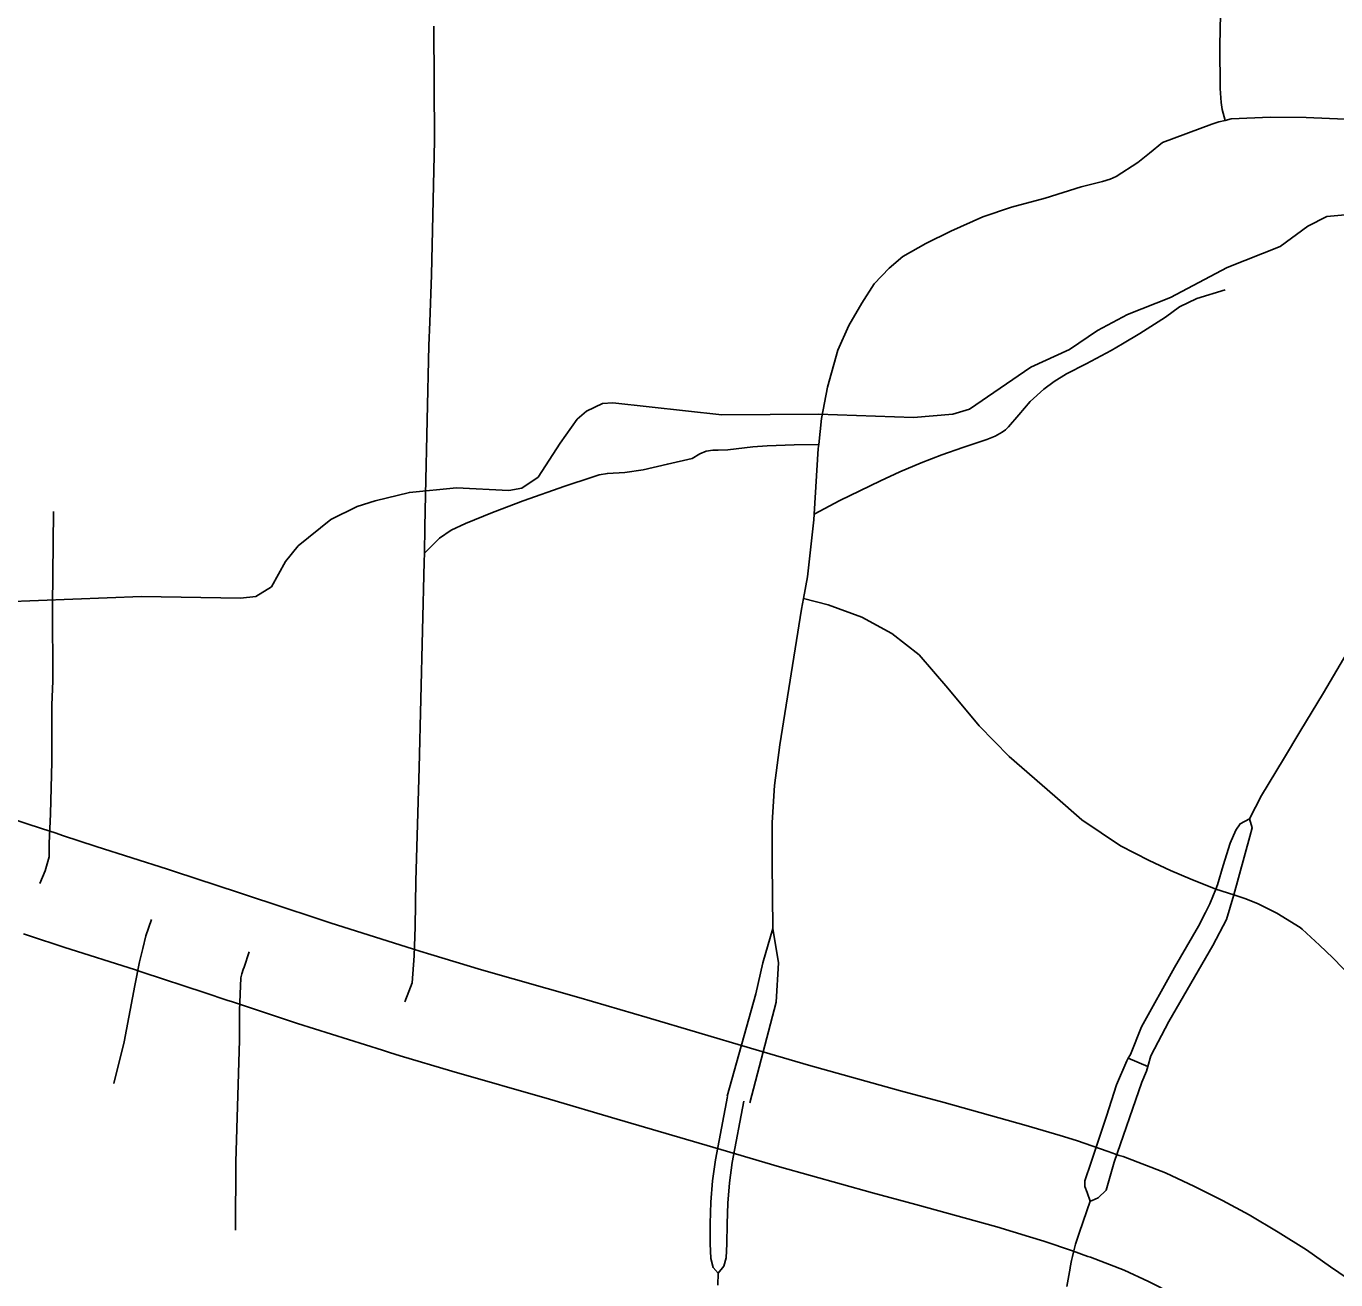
# Model space of a CAD drawing. Extents: x -19 to 366, y -4 to 359.
# Drawn here: x 143.606 to 144.192, y 195.249 to 195.81 of the extents above; entities that cross this region are included whole.
import ezdxf

# ---------------------------------------------------------------- set-up
doc = ezdxf.new("R2010")
doc.units = 0
for name, color, linetype in [('Level 10', 7, 'Continuous'), ('Level 33', 7, 'Continuous'), ('Level 34', 7, 'Continuous'), ('Level 35', 7, 'Continuous'), ('Level 60', 7, 'Continuous')]:
    doc.layers.add(name, color=color, linetype=linetype)

msp = doc.modelspace()

# ---------------------------------------------------------------- linework, layer by layer
at = {"layer": 'Level 10'}
for points in [[(143.56209, 195.46767), (143.56801, 195.46584), (143.5779, 195.4626), (143.58848, 195.45914), (143.60605, 195.45333), (143.61279, 195.45112), (143.61948, 195.44893)], [(143.61948, 195.44893), (143.62226, 195.44802), (143.63739, 195.44306), (143.66934, 195.43284)], [(143.66934, 195.43284), (143.67246, 195.43184), (143.70107, 195.42245), (143.71085, 195.4192), (143.71333, 195.41837)], [(143.71333, 195.41837), (143.74211, 195.40881), (143.77947, 195.39702), (143.78235, 195.39615)], [(143.6549, 195.38775), (143.62281, 195.39801), (143.60751, 195.40302), (143.60474, 195.40393)], [(143.78235, 195.39615), (143.78719, 195.3947), (143.80991, 195.38785), (143.8535, 195.37535), (143.88402, 195.36639), (143.93033, 195.35276)], [(143.6984, 195.37344), (143.69587, 195.37429), (143.68622, 195.37749), (143.65786, 195.3868), (143.6549, 195.38775)], [(143.76871, 195.35081), (143.76552, 195.35177), (143.72752, 195.36376), (143.6984, 195.37344)], [(143.93033, 195.35276), (143.95639, 195.34515), (143.99752, 195.33364), (144.01705, 195.32834)], [(143.91707, 195.3073), (143.87067, 195.32096), (143.8403, 195.32988), (143.79655, 195.34242), (143.77353, 195.34936), (143.76871, 195.35081)], [(144.01705, 195.32834), (144.05375, 195.31814), (144.06902, 195.3136), (144.0764, 195.31132), (144.09052, 195.30646)], [(144.00438, 195.28272), (143.98494, 195.28799), (143.94338, 195.29963), (143.91707, 195.3073)], [(144.09052, 195.30646), (144.09551, 195.30467), (144.09728, 195.3042), (144.11623, 195.29686), (144.12916, 195.29082), (144.1417, 195.28458), (144.15363, 195.27802), (144.16659, 195.27034), (144.17931, 195.26236), (144.19015, 195.25484)], [(144.07453, 195.2619), (144.0617, 195.2663), (144.05527, 195.26829), (144.04066, 195.27264), (144.00438, 195.28272)], [(144.16322, 195.21589), (144.15321, 195.22284), (144.14194, 195.22992), (144.13016, 195.23689), (144.11974, 195.24262), (144.10858, 195.24817), (144.09763, 195.25329), (144.08256, 195.25912), (144.08136, 195.25944), (144.07453, 195.2619)], [(144.19015, 195.25484), (144.20131, 195.24712), (144.22329, 195.23082)]]:
    msp.add_lwpolyline(points, dxfattribs=at)
at = {"layer": 'Level 33'}
for points in [[(144.1429, 195.76821), (144.14161, 195.773), (144.14111, 195.77625), (144.1407, 195.78252), (144.14053, 195.80174), (144.14237, 195.88614), (144.14387, 195.95484), (144.1447, 195.95851), (144.14654, 195.96185), (144.14921, 195.9647), (144.15289, 195.96653), (144.15656, 195.96754), (144.16291, 195.9677), (144.17577, 195.96704)], [(144.11483, 195.75831), (144.13702, 195.76656), (144.14002, 195.76754), (144.1429, 195.76821)], [(144.1429, 195.76821), (144.14556, 195.76882), (144.16325, 195.76965), (144.1792, 195.76942), (144.19662, 195.76867), (144.2025, 195.76834)], [(144.15377, 195.45546), (144.15919, 195.46591), (144.16219, 195.47087), (144.16955, 195.48296), (144.17641, 195.49435), (144.18692, 195.51184), (144.2004, 195.53465), (144.20602, 195.54402), (144.21289, 195.55578), (144.21887, 195.56537), (144.22083, 195.56887), (144.22293, 195.57234), (144.22515, 195.57572), (144.22751, 195.57901), (144.23, 195.58222), (144.23258, 195.58533), (144.23405, 195.58703), (144.23634, 195.58949), (144.23876, 195.59185), (144.24125, 195.5941), (144.24386, 195.59623), (144.25043, 195.60133), (144.25562, 195.60436)], [(143.61211, 195.42643), (143.61448, 195.43211), (143.61633, 195.43835), (143.61631, 195.44435), (143.61688, 195.45763), (143.61751, 195.48091), (143.61755, 195.50644), (143.61797, 195.517), (143.61781, 195.55085), (143.61828, 195.59308)], [(143.95413, 195.5541), (143.95588, 195.56374), (143.95878, 195.58932)], [(143.78452, 195.586), (143.78433, 195.57446)], [(143.78433, 195.57446), (143.78426, 195.57051), (143.78203, 195.47824), (143.78049, 195.42765), (143.78014, 195.40703), (143.77975, 195.3941), (143.77885, 195.38196), (143.77738, 195.37813), (143.77553, 195.37348)], [(143.94033, 195.40629), (143.94006, 195.43583), (143.94006, 195.45377), (143.94112, 195.47038), (143.94349, 195.48858), (143.95324, 195.54924), (143.95413, 195.5541)], [(144.01873, 195.51395), (144.00591, 195.52882), (143.99367, 195.53844), (143.98026, 195.54574), (143.96511, 195.55128), (143.95413, 195.5541)], [(144.1388, 195.4239), (144.1272, 195.42857), (144.11842, 195.43228), (144.10887, 195.4368), (144.09603, 195.44334), (144.07873, 195.45504), (144.06659, 195.46561), (144.04613, 195.48337), (144.03281, 195.49704), (144.01873, 195.51395)], [(144.1388, 195.4239), (144.1395, 195.42593), (144.14208, 195.43453), (144.14517, 195.44455), (144.14776, 195.45038), (144.1496, 195.4532), (144.15377, 195.45546)], [(144.14681, 195.42133), (144.15392, 195.44744), (144.15498, 195.45135), (144.15377, 195.45546)], [(144.09952, 195.3482), (144.10052, 195.34984), (144.10552, 195.36235), (144.12019, 195.38892), (144.13095, 195.40732), (144.13413, 195.41345), (144.13611, 195.41731), (144.1388, 195.4239)], [(144.14681, 195.42133), (144.1388, 195.4239)], [(144.10831, 195.34454), (144.1097, 195.34927), (144.11775, 195.3646), (144.1374, 195.39866), (144.14349, 195.41033), (144.14681, 195.42133)], [(144.2646, 195.31682), (144.25803, 195.32351), (144.20952, 195.37418), (144.19109, 195.39324), (144.18521, 195.39892), (144.1774, 195.40602), (144.17652, 195.4068), (144.166, 195.41321), (144.15744, 195.41758), (144.15169, 195.41978), (144.14681, 195.42133)], [(143.66212, 195.41029), (143.65954, 195.40299), (143.65817, 195.39742), (143.65674, 195.3914), (143.6546, 195.38081), (143.64981, 195.35552), (143.64528, 195.33695)], [(143.91987, 195.33116), (143.93268, 195.37702), (143.93585, 195.391), (143.94033, 195.40629)], [(143.92999, 195.32819), (143.94191, 195.37333), (143.94296, 195.391), (143.94033, 195.40629)], [(143.69971, 195.27123), (143.69988, 195.30182), (143.70156, 195.3563), (143.70159, 195.36958), (143.7021, 195.38416), (143.70256, 195.38604), (143.70317, 195.38795), (143.70361, 195.38905), (143.70587, 195.39591)], [(144.08252, 195.28418), (144.08113, 195.28811), (144.08008, 195.29083), (144.08, 195.29326), (144.0829, 195.30172), (144.08984, 195.32225), (144.0942, 195.33637), (144.09881, 195.34703), (144.09952, 195.3482)], [(144.09952, 195.3482), (144.10831, 195.34454)], [(144.08252, 195.28418), (144.08341, 195.28457), (144.08605, 195.28575), (144.0897, 195.28907), (144.09327, 195.30164), (144.10556, 195.3375), (144.1077, 195.34249), (144.10831, 195.34454)], [(143.91583, 195.25195), (143.91366, 195.2545), (143.91255, 195.25849), (143.91224, 195.26531), (143.9123, 195.27425), (143.9126, 195.28371), (143.9134, 195.29328), (143.91468, 195.30278), (143.92005, 195.3311)], [(143.91583, 195.25195), (143.91842, 195.25505), (143.91942, 195.25882), (143.91981, 195.26516), (143.91988, 195.27411), (143.92016, 195.28328), (143.92093, 195.29245), (143.92216, 195.30157), (143.92735, 195.32896)], [(144.07202, 195.24603), (144.07345, 195.2542), (144.07351, 195.2545), (144.07411, 195.25761), (144.07453, 195.25946), (144.07494, 195.2613), (144.07543, 195.26314), (144.07592, 195.26496), (144.07646, 195.26678), (144.07702, 195.26859), (144.07763, 195.27039), (144.08252, 195.28418)], [(143.91566, 195.24665), (143.91583, 195.25195)]]:
    msp.add_lwpolyline(points, dxfattribs=at)
at = {"layer": 'Level 34'}
for points in [[(143.78853, 195.81038), (143.78891, 195.75922), (143.78749, 195.69897), (143.78675, 195.67784), (143.78638, 195.66738), (143.78476, 195.60053), (143.78452, 195.586)], [(143.96093, 195.62309), (143.96219, 195.63468), (143.96481, 195.64868), (143.96948, 195.66531), (143.97443, 195.67639), (143.98026, 195.6863), (143.9858, 195.69505), (143.9925, 195.70205), (143.99862, 195.7073), (144.00883, 195.71313), (144.0201, 195.71856), (144.03439, 195.72497), (144.04721, 195.72935), (144.06237, 195.73343), (144.0784, 195.73839), (144.08804, 195.74082), (144.09139, 195.74188), (144.09408, 195.74314), (144.10385, 195.74936), (144.109, 195.75355), (144.11483, 195.75831)], [(143.95893, 195.59182), (143.97037, 195.59798), (143.97935, 195.60235), (143.98857, 195.60681), (143.99716, 195.61077), (144.00679, 195.61479), (144.01608, 195.61842), (144.02546, 195.62176), (144.03306, 195.62431), (144.03623, 195.62535), (144.03989, 195.62685), (144.04307, 195.6286), (144.04462, 195.62965), (144.04593, 195.6309), (144.05054, 195.6364), (144.05563, 195.64228), (144.06167, 195.64785), (144.06627, 195.6512), (144.0718, 195.65466), (144.0807, 195.65911), (144.0918, 195.66521), (144.09692, 195.66814), (144.10471, 195.67279), (144.11616, 195.68011), (144.12252, 195.68472), (144.13024, 195.68839), (144.14287, 195.69236)], [(143.78433, 195.57446), (143.79114, 195.58105), (143.79634, 195.58463), (143.80273, 195.58767), (143.81476, 195.59255), (143.82852, 195.59786), (143.84727, 195.60437), (143.85947, 195.60838), (143.86251, 195.60946), (143.8663, 195.61011), (143.87404, 195.61049), (143.88226, 195.61164), (143.89314, 195.61431), (143.90419, 195.6168), (143.90766, 195.61886), (143.91048, 195.62006), (143.91351, 195.62049), (143.9159, 195.62049), (143.9202, 195.62071), (143.93136, 195.62201), (143.93786, 195.62244), (143.94989, 195.62287), (143.96093, 195.62309)], [(143.95893, 195.59182), (143.96073, 195.62127), (143.96093, 195.62309)], [(143.95878, 195.58932), (143.95893, 195.59182)]]:
    msp.add_lwpolyline(points, dxfattribs=at)
at = {"layer": 'Level 35'}
for points in [[(144.1966, 195.72591), (144.18845, 195.72518), (144.17991, 195.72085), (144.16756, 195.71178), (144.14384, 195.70238), (144.11841, 195.68881), (144.09924, 195.68129), (144.08576, 195.67412), (144.07323, 195.66563), (144.05596, 195.65772), (144.02842, 195.63884), (144.02102, 195.63659), (144.0034, 195.63514), (143.96076, 195.63662), (143.91755, 195.63641), (143.86867, 195.64171), (143.86412, 195.64135), (143.85691, 195.63796), (143.85273, 195.63437), (143.84512, 195.62358), (143.83522, 195.60843), (143.828, 195.60352), (143.82212, 195.6024), (143.79863, 195.60363), (143.77758, 195.60162), (143.76222, 195.59788), (143.75426, 195.59525), (143.74249, 195.58941), (143.72786, 195.5777), (143.72215, 195.5707), (143.71586, 195.55933), (143.70884, 195.55499), (143.70201, 195.55426)], [(143.70201, 195.55426), (143.65767, 195.55499), (143.59607, 195.55256), (143.56973, 195.55266), (143.52691, 195.55661), (143.45042, 195.57797), (143.43207, 195.59132), (143.42545, 195.59324), (143.40042, 195.58897), (143.39492, 195.58937), (143.37639, 195.60177), (143.37013, 195.60047), (143.3631, 195.59233), (143.35986, 195.58684), (143.35074, 195.57852), (143.33422, 195.56985), (143.33004, 195.56645), (143.32108, 195.54883), (143.31708, 195.54372), (143.30625, 195.53465), (143.28791, 195.50769)]]:
    msp.add_lwpolyline(points, dxfattribs=at)
at = {"layer": 'Level 60'}
for points in [[(146.77834, 1.69699), (146.57878, 10.31313), (146.37852, 18.92942), (146.17757, 27.54584), (145.97591, 36.16241), (145.77356, 44.77911), (145.57052, 53.39596), (145.36679, 62.01295), (145.16236, 70.63008), (144.95724, 79.24735), (144.75142, 87.86477), (144.54492, 96.48232), (144.33773, 105.10002), (144.12986, 113.71787), (143.92129, 122.33585), (143.71204, 130.95398), (143.5021, 139.57225), (143.29148, 148.19067), (143.08018, 156.80923), (142.8682, 165.42794), (142.65553, 174.04679), (142.44218, 182.66579), (142.22816, 191.28493), (142.01345, 199.90421), (141.79807, 208.52365), (141.58202, 217.14322), (141.36528, 225.76295), (141.14788, 234.38282), (140.9298, 243.00284), (140.71105, 251.623), (140.49162, 260.24332), (140.27153, 268.86377), (140.05077, 277.48438), (139.82934, 286.10514), (139.60724, 294.72604), (139.38447, 303.34709), (139.16105, 311.96829), (138.93695, 320.58964), (138.7122, 329.21114), (138.48678, 337.83278), (138.2607, 346.45458)], [(0, 189.51617), (7.11214, 189.52059), (14.22427, 189.53386), (21.33637, 189.55597), (28.44845, 189.58693), (35.56048, 189.62672), (42.67245, 189.67537), (49.78436, 189.73285), (56.89619, 189.79918), (64.00793, 189.87436), (71.11958, 189.95838), (78.23111, 190.05124), (85.34253, 190.15294), (92.45381, 190.26349), (99.56495, 190.38288), (106.67593, 190.51112), (113.78675, 190.6482), (120.89739, 190.79412), (128.00785, 190.94888), (135.11811, 191.11248), (142.22816, 191.28493), (149.33799, 191.46621), (156.44759, 191.65634), (163.55694, 191.85531), (170.66605, 192.06312), (177.77489, 192.27977), (184.88345, 192.50526), (191.99173, 192.73959), (199.09971, 192.98276), (206.20739, 193.23477), (213.31474, 193.49561), (220.42177, 193.7653), (227.52845, 194.04382), (234.63479, 194.33118), (241.74076, 194.62738), (248.84635, 194.93241), (255.95157, 195.24628), (263.05638, 195.56898), (270.16079, 195.90052), (277.26478, 196.24089), (284.36834, 196.5901), (291.47147, 196.94814), (298.57414, 197.31501), (305.67635, 197.69072), (312.77809, 198.07525), (319.87934, 198.46862), (326.9801, 198.87082), (334.08035, 199.28185), (341.18009, 199.7017)]]:
    msp.add_spline(points, degree=3, dxfattribs=at)

doc.saveas('drawing.dxf')
